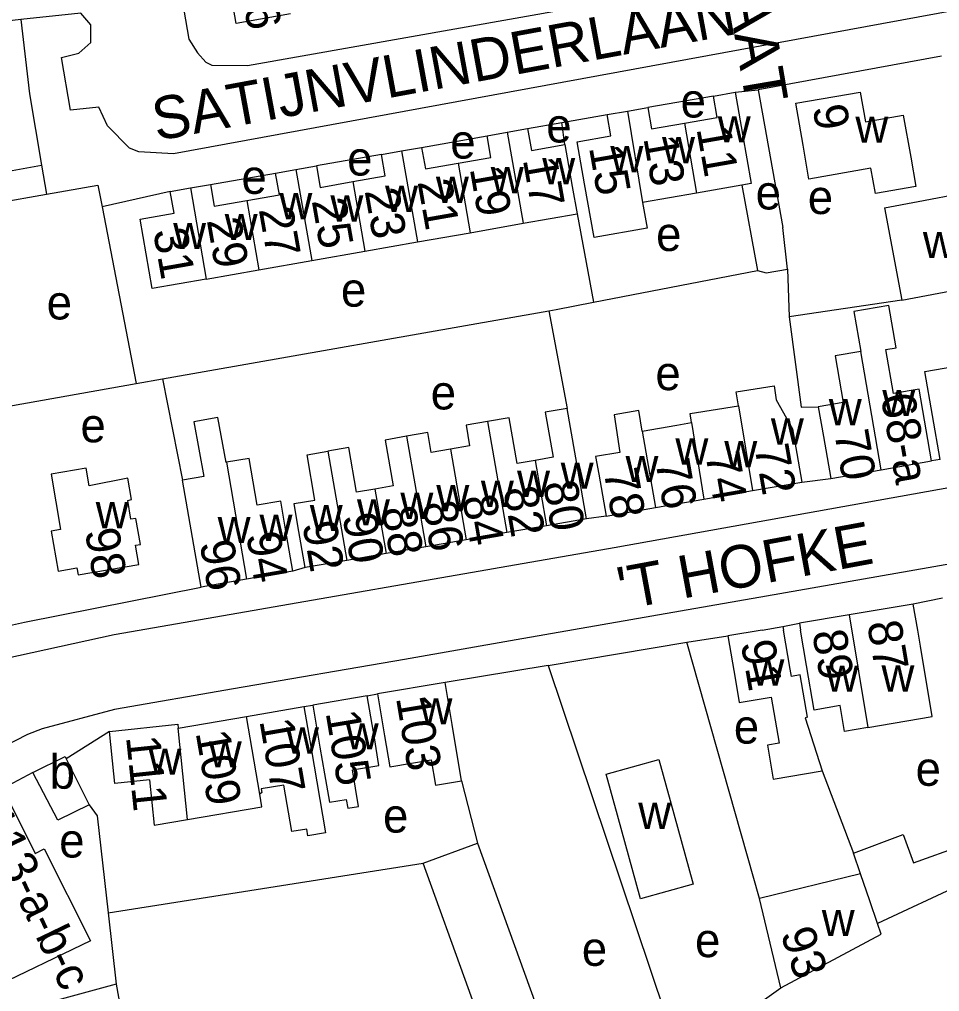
# Model space of a CAD drawing. Extents: x 162883 to 165538, y 383986 to 385172.
# Drawn here: x 164107.9 to 164216, y 384457.6 to 384571.7 of the extents above; entities that cross this region are included whole.
import ezdxf

# ---------------------------------------------------------------- set-up
doc = ezdxf.new("R2010")
doc.units = 0
for name, color, linetype in [('BLT_Basislijn', 7, 'Continuous'), ('BLT_Bebouwing', 7, 'Continuous'), ('BLT_Centroide', 7, 'Continuous'), ('BLT_Huisnummer', 7, 'Continuous'), ('BLT_Huisnummer_ tussenligend', 7, 'Continuous'), ('BLT_Huisnummer_reeks', 7, 'Continuous'), ('BLT_Onderverdeling_panden', 7, 'Continuous'), ('BLT_Straatnaam', 7, 'Continuous')]:
    doc.layers.add(name, color=color, linetype=linetype)

msp = doc.modelspace()

# ---------------------------------------------------------------- linework, layer by layer
at = {"layer": 'BLT_Basislijn'}
for p, q in [((164191.96, 384563.12), (164194.67, 384563.42)), ((164194.67, 384563.42), (164197.55, 384547.24)), ((164189.41, 384562.67), (164181.71, 384561.35)), ((164167.59, 384558.85), (164171.6, 384559.56)), ((164171.6, 384559.56), (164176.92, 384560.5)), ((164171.97, 384556.99), (164171.6, 384559.56)), ((164155.15, 384556.65), (164162.83, 384558.01)), ((164150.44, 384555.82), (164142.8, 384554.48)), ((164095.08, 384551.75), (164110.53, 384554.55)), ((164110.53, 384554.55), (164111.1, 384551.15)), ((164130.35, 384552.3), (164138, 384553.64)), ((164192.74, 384552.22), (164194.59, 384542.21)), ((164104.04, 384549.9), (164111.1, 384551.15)), ((164125.64, 384551.48), (164117.64, 384549.66)), ((164117.64, 384549.66), (164121.65, 384528.94)), ((164173.4, 384548.85), (164175.34, 384538.47)), ((164198.12, 384542.35), (164197.55, 384547.24)), ((164175.34, 384538.47), (164194.59, 384542.21)), ((164211.52, 384538.73), (164198.32, 384536.76)), ((164124.73, 384529.48), (164170.09, 384537.47)), ((164170.09, 384537.47), (164172.25, 384526)), ((164099.59, 384525.05), (164121.65, 384528.94)), ((164121.65, 384528.94), (164124.73, 384529.48)), ((164124.73, 384529.48), (164127.07, 384517.59)), ((164177.77, 384509.68), (164257.53, 384523.99)), ((164216.04, 384520.04), (164215.02, 384519.85)), ((164199.79, 384517.38), (164203.2, 384517.79)), ((164176.8, 384513.38), (164174.5, 384513.06)), ((164121.99, 384500), (164177.77, 384509.68)), ((164141.48, 384507.33), (164140.04, 384506.91)), ((164216.31, 384503.73), (164212.88, 384503.06)), ((164197.58, 384500.41), (164199.5, 384500.8)), ((164186.27, 384498.57), (164191.09, 384499.31)), ((164170, 384495.85), (164186.27, 384498.57)), ((164194.81, 384468.52), (164186.27, 384498.57)), ((164170, 384495.85), (164157.92, 384493.85)), ((164170, 384495.85), (164185.54, 384449.6)), ((164148.76, 384492.29), (164149.97, 384492.53)), ((164141.33, 384491.03), (164142.36, 384491.21)), ((164118.51, 384488.11), (164113.41, 384484.91)), ((164109.52, 384483.28), (164105.99, 384481.43)), ((164202.17, 384483.5), (164205.85, 384473.82)), ((164159.83, 384482.31), (164161.7, 384474.98)), ((164118.34, 384466.81), (164155.34, 384472.63)), ((164119.29, 384458.45), (164121.6, 384445.67)), ((164185.54, 384449.6), (164197.32, 384458.02))]:
    msp.add_line(p, q, dxfattribs=at)
for points in [[(164124.37, 384589.37), (164127.82, 384569.36), (164128.83, 384567.74), (164129.82, 384566.66), (164130.54, 384566.31), (164134.71, 384566.26), (164184.72, 384575.13), (164187.11, 384577.07), (164186.59, 384584.21), (164183.87, 384599.5)], [(164250.47, 384573.67), (164250.27, 384574.53), (164249.08, 384576.32), (164247.1, 384577.51), (164244.79, 384577.71), (164126.03, 384555.88), (164121.95, 384556.13), (164120.84, 384556.55), (164118.27, 384559.19), (164117.27, 384561.39), (164113.93, 384561.01), (164112.88, 384567.21), (164114.89, 384567.71), (164116.32, 384568.96), (164116.32, 384571.03), (164115.14, 384572.4), (164108.09, 384571.67)], [(164108.09, 384571.67), (164107.1, 384571.56), (164092.34, 384569.04)], [(164108.09, 384571.67), (164109.13, 384562.94), (164110.53, 384554.55)], [(164216.18, 384567.37), (164194.67, 384563.42)], [(164111.1, 384551.15), (164117.14, 384552.22), (164117.64, 384549.66)], [(164194.59, 384542.21), (164195.61, 384541.92), (164198.12, 384542.35)], [(164198.12, 384542.35), (164198.32, 384536.76)], [(164170.09, 384537.47), (164170.93, 384537.61), (164175.34, 384538.47)], [(164198.32, 384536.76), (164199.71, 384526.16), (164201.72, 384526.21)], [(164259.36, 384514.9), (164246.89, 384512.98), (164214.63, 384507.32), (164195.63, 384504), (164166.27, 384498.87), (164153.15, 384496.57), (164133.08, 384493.12), (164119.1, 384490.68), (164110.6, 384488.4), (164108.86, 384487.76), (164097.58, 384481.96), (164089.42, 384477.7), (164083.48, 384473.7), (164079.44, 384470.87), (164074.54, 384465.16), (164073.61, 384463.51), (164073.36, 384461.62), (164073.79, 384459.86), (164077.68, 384451.03)], [(164104.26, 384500), (164108.52, 384500.92), (164129.25, 384505.03)], [(164082, 384484.15), (164106.2, 384496.66), (164119.04, 384499.49), (164121.99, 384500)], [(164116.1, 384479.48), (164117.05, 384478.22), (164118.34, 384466.81)], [(164118.34, 384466.81), (164119.29, 384458.45)], [(164119.29, 384458.45), (164105.77, 384454.79)]]:
    msp.add_lwpolyline(points, dxfattribs=at)
at = {"layer": 'BLT_Bebouwing'}
for p, q in [((164189.41, 384562.67), (164191.96, 384563.12)), ((164176.92, 384560.5), (164179.32, 384560.92)), ((164179.32, 384560.92), (164181.71, 384561.35)), ((164162.83, 384558.01), (164165.21, 384558.43)), ((164165.21, 384558.43), (164167.59, 384558.85)), ((164150.44, 384555.82), (164152.79, 384556.23)), ((164152.79, 384556.23), (164155.15, 384556.65)), ((164138, 384553.64), (164140.4, 384554.06)), ((164140.4, 384554.06), (164142.8, 384554.48)), ((164125.64, 384551.48), (164128, 384551.89)), ((164128, 384551.89), (164130.35, 384552.3)), ((164192.74, 384552.22), (164187.44, 384551.29)), ((164187.44, 384551.29), (164181.1, 384550.18)), ((164167.09, 384547.74), (164173.4, 384548.85)), ((164160.87, 384546.64), (164167.09, 384547.74)), ((164154.67, 384545.56), (164160.87, 384546.64)), ((164148.49, 384544.47), (164154.67, 384545.56)), ((164142.27, 384543.38), (164148.49, 384544.47)), ((164136.05, 384542.29), (164142.27, 384543.38)), ((164129.87, 384541.2), (164136.05, 384542.29)), ((164209.11, 384518.82), (164215.02, 384519.85)), ((164203.2, 384517.79), (164209.11, 384518.82)), ((164194.01, 384516.37), (164199.79, 384517.38)), ((164188.29, 384515.38), (164194.01, 384516.37)), ((164182.62, 384514.39), (164188.29, 384515.38)), ((164176.8, 384513.38), (164182.62, 384514.39)), ((164174.5, 384513.06), (164169.81, 384512.25)), ((164169.81, 384512.25), (164165.17, 384511.44)), ((164160.38, 384510.61), (164155.63, 384509.79)), ((164165.17, 384511.44), (164160.38, 384510.61)), ((164155.63, 384509.79), (164150.98, 384508.98)), ((164150.98, 384508.98), (164146.38, 384508.18)), ((164146.38, 384508.18), (164141.48, 384507.33)), ((164134.61, 384505.96), (164129.25, 384505.03)), ((164140.04, 384506.91), (164134.61, 384505.96)), ((164212.88, 384503.06), (164205.33, 384501.79)), ((164213.4, 384500), (164212.88, 384503.06)), ((164205.33, 384501.79), (164199.5, 384500.8)), ((164195.15, 384500), (164197.58, 384500.41)), ((164197.58, 384500.41), (164197.65, 384500)), ((164199.5, 384500.8), (164199.63, 384500)), ((164195.15, 384500), (164191.09, 384499.31)), ((164157.92, 384493.85), (164149.97, 384492.53)), ((164148.76, 384492.29), (164142.36, 384491.21)), ((164134.59, 384489.87), (164141.33, 384491.03)), ((164126.58, 384488.5), (164134.59, 384489.87)), ((164113.41, 384484.91), (164116.1, 384479.48)), ((164159.83, 384482.31), (164159.85, 384482.31)), ((164212.9, 384472.68), (164223.58, 384476.55)), ((164205.85, 384473.82), (164211.69, 384476.01)), ((164211.69, 384476.01), (164212.9, 384472.68)), ((164155.34, 384472.63), (164161.7, 384474.98)), ((164206.66, 384471.38), (164205.85, 384473.82)), ((164222.29, 384471.93), (164208.68, 384465.56)), ((164206.66, 384471.38), (164194.81, 384468.52)), ((164197.32, 384458.02), (164194.81, 384468.52))]:
    msp.add_line(p, q, dxfattribs=at)
for points in [[(164139.75, 384572.31), (164133.38, 384571.21), (164131.86, 384579.98)], [(164191.96, 384563.12), (164192.82, 384558.2), (164193.84, 384552.42), (164192.74, 384552.22)], [(164213.17, 384552.06), (164208.43, 384551.24), (164207.91, 384554.21), (164200.63, 384552.94), (164199.94, 384556.91), (164199.08, 384561.84), (164206.65, 384563.14), (164207.26, 384559.65), (164211.7, 384560.42)], [(164186, 384559.5), (164189.84, 384560.17), (164189.41, 384562.67)], [(164181.71, 384561.35), (164182.15, 384558.82), (164186, 384559.5)], [(164181.1, 384550.18), (164181.63, 384547.16), (164175.4, 384546.06), (164174.29, 384552.39), (164173.43, 384557.3), (164177.36, 384557.99), (164176.92, 384560.5)], [(164211.7, 384560.42), (164212.57, 384555.5), (164213.17, 384552.06)], [(164167.59, 384558.85), (164168.04, 384556.3), (164171.97, 384556.99)], [(164159.43, 384554.81), (164163.27, 384555.48), (164162.83, 384558.01)], [(164155.15, 384556.65), (164155.59, 384554.13), (164159.43, 384554.81)], [(164171.97, 384556.99), (164172.84, 384552.07), (164173.4, 384548.85)], [(164147.06, 384552.63), (164150.88, 384553.3), (164150.44, 384555.82)], [(164142.8, 384554.48), (164143.24, 384551.96), (164147.06, 384552.63)], [(164134.62, 384550.42), (164138.45, 384551.09), (164138, 384553.64)], [(164130.35, 384552.3), (164130.8, 384549.74), (164134.62, 384550.42)], [(164129.87, 384541.2), (164123.52, 384540.08), (164122.09, 384548.21), (164126.09, 384548.92), (164125.64, 384551.48)], [(164213.45, 384550.29), (164218.83, 384551.3)], [(164209.49, 384549.54), (164213.45, 384550.29)], [(164209.49, 384549.54), (164211.52, 384538.73)], [(164211.52, 384538.73), (164220.86, 384540.49)], [(164215.02, 384519.85), (164213.56, 384528.27), (164210.57, 384527.75), (164209.67, 384532.92), (164210.87, 384533.13), (164210, 384538.09), (164205.88, 384537.38), (164206.7, 384532.69)], [(164206.7, 384532.69), (164203.7, 384532.17), (164204.65, 384526.72), (164201.72, 384526.21)], [(164216.04, 384520.04), (164214.24, 384530.34), (164222.86, 384531.83), (164223.23, 384529.7), (164225.74, 384530.14), (164226.31, 384526.9), (164227.16, 384521.97)], [(164192.35, 384526.32), (164192.09, 384527.95), (164196.53, 384528.66), (164196.79, 384527.02), (164198.7, 384523.64), (164198.93, 384522.3), (164199.79, 384517.38)], [(164172.25, 384526), (164169.67, 384525.56), (164170.59, 384520.28), (164168.48, 384519.91)], [(164174.5, 384513.06), (164173.64, 384517.99), (164172.25, 384526)], [(164181.06, 384523.36), (164180.64, 384525.76), (164177.77, 384525.26), (164178.43, 384520.85), (164175.58, 384520.36), (164175.94, 384518.31), (164176.8, 384513.38)], [(164186.82, 384524.36), (164186.68, 384525.42), (164192.35, 384526.32)], [(164201.72, 384526.21), (164202.34, 384522.72), (164203.2, 384517.79)], [(164132.26, 384519.7), (164132.2, 384519.68), (164131.21, 384524.96), (164128.41, 384524.46), (164129.6, 384518.03), (164127.07, 384517.59)], [(164162.9, 384524.48), (164160.37, 384524.04), (164160.79, 384521.63), (164158.54, 384521.24)], [(164168.48, 384519.91), (164166.37, 384519.55), (164165.43, 384524.92), (164162.9, 384524.48)], [(164185.13, 384524.06), (164186.82, 384524.36)], [(164158.54, 384521.24), (164156.28, 384520.85), (164155.87, 384523.18), (164153.38, 384522.75)], [(164181.06, 384523.36), (164185.13, 384524.06)], [(164153.38, 384522.75), (164150.89, 384522.31), (164151.83, 384516.93), (164149.67, 384516.55)], [(164141.48, 384507.33), (164140.63, 384512.25), (164140.18, 384514.84), (164142.63, 384515.26), (164141.7, 384520.59), (164144.15, 384521.01)], [(164149.67, 384516.55), (164147.51, 384516.18), (164146.59, 384521.44), (164144.15, 384521.01)], [(164140.04, 384506.91), (164139.18, 384511.83), (164138.61, 384515.14), (164135.85, 384514.66), (164134.89, 384520.15), (164132.26, 384519.7)], [(164121.61, 384513.11), (164121.03, 384513.01), (164120.65, 384515.23), (164121.08, 384515.31), (164120.65, 384517.82), (164116.12, 384516.95), (164115.76, 384519.01), (164111.64, 384518.29), (164112.77, 384511.82), (164111.64, 384511.62), (164112.46, 384506.93), (164114.68, 384507.32), (164114.83, 384506.47), (164121.96, 384507.71), (164121.57, 384509.95), (164122.14, 384510.05), (164121.61, 384513.11)], [(164129.25, 384505.03), (164128.4, 384509.96), (164127.07, 384517.59)], [(164191.09, 384499.31), (164191.99, 384494.14), (164192.44, 384491.5), (164196.21, 384492.15), (164197.14, 384486.74), (164195.75, 384486.5), (164196.44, 384482.51)], [(164200.46, 384489.77), (164199.6, 384494.75), (164198.57, 384494.57), (164198.42, 384495.43), (164197.65, 384500)], [(164207.55, 384488.57), (164204.82, 384488.1), (164204.3, 384491.15), (164201.24, 384490.62), (164200.35, 384495.84), (164199.63, 384500)], [(164207.55, 384488.57), (164215.11, 384489.85), (164213.72, 384498.1), (164213.4, 384500)], [(164159.85, 384482.31), (164158.75, 384488.92), (164157.92, 384493.85)], [(164142.36, 384491.21), (164143.19, 384486.28), (164143.75, 384483.15), (164144.34, 384479.8), (164146.31, 384480.13), (164146.48, 384479.1), (164147.74, 384479.31), (164147.02, 384483.6), (164150.14, 384484.13), (164149.6, 384487.36), (164148.76, 384492.29)], [(164149.97, 384492.53), (164150.79, 384487.6), (164151.4, 384483.94), (164156.29, 384484.76), (164156.78, 384481.81), (164159.85, 384482.31)], [(164141.33, 384491.03), (164142.18, 384486.1), (164143.87, 384476.21), (164141.81, 384475.86), (164141.68, 384476.65), (164139.92, 384476.35), (164138.98, 384481.82), (164136.31, 384481.36), (164136.38, 384480.95), (164136.15, 384480.76)], [(164118.51, 384488.11), (164126.51, 384488.95), (164126.58, 384488.5)], [(164200.46, 384489.77), (164200.17, 384489.72), (164202.17, 384483.5)], [(164123.21, 384482.43), (164119.15, 384481.98), (164119.03, 384483.14), (164118.51, 384488.11)], [(164109.52, 384483.28), (164113.29, 384485.15), (164113.41, 384484.91)], [(164184.33, 384479.99), (164187.03, 384470.18), (164180.84, 384468.48), (164178.14, 384478.29), (164176.82, 384483.11), (164183.01, 384484.82), (164184.33, 384479.99)], [(164116.1, 384479.48), (164112.45, 384477.69), (164109.52, 384483.28)], [(164123.21, 384482.43), (164123.74, 384477.1), (164127.67, 384477.77)], [(164105.99, 384481.43), (164109.76, 384473.79), (164110.83, 384474.32), (164116.26, 384463.55), (164104.39, 384457.82)], [(164127.67, 384477.77), (164136.41, 384479.27), (164136.15, 384480.76)], [(164161.7, 384474.98), (164175.9, 384435.72), (164173.36, 384434.8), (164176.79, 384425.34), (164164.32, 384420.83), (164165.94, 384416.33), (164159.44, 384414.11)], [(164159.24, 384419), (164161.7, 384430.15), (164165.87, 384441.28), (164165.91, 384443.39), (164155.34, 384472.63)], [(164197.32, 384458.02), (164209.12, 384464.3), (164208.68, 384465.56)]]:
    msp.add_lwpolyline(points, dxfattribs=at)
at = {"layer": 'BLT_Onderverdeling_panden'}
for p, q in [((164179.32, 384560.92), (164181.1, 384550.18)), ((164165.21, 384558.43), (164167.09, 384547.74)), ((164186, 384559.5), (164187.44, 384551.29)), ((164152.79, 384556.23), (164154.67, 384545.56)), ((164140.4, 384554.06), (164142.27, 384543.38)), ((164159.43, 384554.81), (164160.87, 384546.64)), ((164128, 384551.89), (164129.87, 384541.2)), ((164147.06, 384552.63), (164148.49, 384544.47)), ((164134.62, 384550.42), (164136.05, 384542.29)), ((164209.11, 384518.82), (164206.7, 384532.69)), ((164192.35, 384526.32), (164194.01, 384516.37)), ((164162.9, 384524.48), (164165.17, 384511.44)), ((164186.82, 384524.36), (164188.29, 384515.38)), ((164181.06, 384523.36), (164182.62, 384514.39)), ((164153.38, 384522.75), (164155.63, 384509.79)), ((164144.15, 384521.01), (164146.38, 384508.18)), ((164158.54, 384521.24), (164160.38, 384510.61)), ((164132.26, 384519.7), (164134.61, 384505.96)), ((164168.48, 384519.91), (164169.81, 384512.25)), ((164149.67, 384516.55), (164150.98, 384508.98)), ((164205.33, 384501.79), (164207.55, 384488.57)), ((164136.15, 384480.76), (164134.59, 384489.87)), ((164127.67, 384477.77), (164126.58, 384488.5)), ((164196.44, 384482.51), (164202.17, 384483.5)), ((164208.68, 384465.56), (164207.76, 384468.22))]:
    msp.add_line(p, q, dxfattribs=at)
msp.add_lwpolyline([(164207.76, 384468.22), (164206.66, 384471.38)], dxfattribs=at)

# ---------------------------------------------------------------- texts
at = {"layer": 'BLT_Centroide'}
for s, p in [('e', (164185.56, 384560.16)), ('e', (164169.79, 384557.23)), ('w', (164189.92, 384557.23)), ('w', (164206.08, 384557.19)), ('e', (164158.52, 384555.34)), ('w', (164183.38, 384554.8)), ('e', (164146.41, 384553.35)), ('w', (164177.31, 384553.73)), ('w', (164169.31, 384552.33)), ('e', (164134, 384551.2)), ('w', (164163.27, 384551.27)), ('w', (164156.83, 384550.14)), ('w', (164150.86, 384549.08)), ('e', (164194.37, 384549.37)), ('e', (164200.49, 384548.83)), ('w', (164138.45, 384548.22)), ('w', (164144.44, 384547.95)), ('w', (164132.03, 384545.77)), ('w', (164125.98, 384544.72)), ('e', (164182.68, 384544.49)), ('w', (164214, 384543.66)), ('e', (164145.68, 384537.96)), ('e', (164111.13, 384536.46)), ('e', (164182.6, 384528.16)), ('e', (164156.22, 384525.9)), ('w', (164209.24, 384525.11)), ('w', (164202.96, 384524.05)), ('e', (164115.1, 384522.04)), ('w', (164196.16, 384521.78)), ('w', (164184.95, 384519.42)), ('w', (164190.69, 384519.11)), ('w', (164171.48, 384516.59)), ('w', (164179.09, 384517.38)), ('w', (164166.36, 384515.64)), ('w', (164162.11, 384514.46)), ('w', (164156.88, 384513.94)), ('w', (164147.56, 384512.28)), ('w', (164152.66, 384513.04)), ('w', (164116.89, 384511.95)), ('w', (164142.02, 384511.62)), ('w', (164131.2, 384510.21)), ('w', (164136.12, 384510.47)), ('w', (164193.87, 384493.48)), ('w', (164202.59, 384492.77)), ('w', (164209.14, 384492.79)), ('w', (164154.91, 384488.94)), ('w', (164146.25, 384486)), ('e', (164191.81, 384486.68)), ('w', (164139.23, 384485.5)), ('w', (164130.17, 384483.89)), ('b', (164111.48, 384481.39)), ('w', (164123.09, 384483.03)), ('e', (164213.15, 384481.73)), ('w', (164180.59, 384476.66)), ('e', (164150.62, 384476.24)), ('e', (164112.6, 384473.31)), ('w', (164202.13, 384464.09)), ('e', (164173.96, 384460.6)), ('e', (164187.25, 384461.62))]:
    msp.add_text(s, height=4, dxfattribs=at).set_placement(p)
at = {"layer": 'BLT_Huisnummer'}
for s, rotation, p in [('16', 279.8413, (164133.79, 384576.09)), ('9', 279.8692, (164201.04, 384561.37)), ('11', 279.9586, (164187.41, 384558.85)), ('15', 279.9586, (164174.79, 384556.65)), ('17', 279.9586, (164167.03, 384555.22)), ('21', 279.9586, (164154.66, 384552.62)), ('25', 279.9586, (164142.24, 384550.4)), ('31', 279.9586, (164123.61, 384546.85)), ('70', 279.856, (164203.59, 384523.19)), ('72', 279.856, (164194.22, 384521.51)), ('78', 279.8673, (164176.51, 384518.68)), ('80', 279.8673, (164169.41, 384517.24)), ('84', 279.8653, (164159.91, 384515.58)), ('88', 279.8569, (164150.45, 384514.25)), ('92', 279.856, (164141.14, 384512.48)), ('98', 279.8617, (164115.6, 384511.66)), ('96', 279.856, (164129.08, 384510.25)), ('94', 279.856, (164134.54, 384511.22)), ('87', 279.5929, (164207.44, 384500.83)), ('89', 279.7478, (164200.99, 384499.75)), ('91', 279.8013, (164192.61, 384498.53)), ('103', 279.451, (164152.13, 384492.06)), ('105', 279.451, (164143.87, 384490.32)), ('107', 279.7264, (164136.1, 384489.36)), ('109', 279.7264, (164128.61, 384487.97)), ('111', 276.0048, (164120.44, 384487.47)), ('93', 288.3189, (164197.25, 384464.41))]:
    msp.add_text(s, height=4, rotation=rotation, dxfattribs=at).set_placement(p)
at = {"layer": 'BLT_Huisnummer_ tussenligend'}
for s, rotation, p in [('13', 279.9586, (164181.18, 384557.74)), ('19', 279.9586, (164160.79, 384554.17)), ('23', 279.9586, (164148.45, 384551.56)), ('27', 279.9586, (164136.02, 384549.38)), ('29', 279.9586, (164129.92, 384548.1)), ('74', 279.8599, (164188.45, 384520.64)), ('76', 279.8599, (164182.58, 384519.81)), ('82', 279.8653, (164164.73, 384516.57)), ('86', 279.8569, (164155.22, 384514.86)), ('90', 279.856, (164145.85, 384513.43))]:
    msp.add_text(s, height=4, rotation=rotation, dxfattribs=at).set_placement(p)
at = {"layer": 'BLT_Huisnummer_reeks'}
for s, rotation, p in [('68-a', 279.8675, (164209.04, 384527.5)), ('113-a-b-c', 295.7588, (164103.04, 384478.05))]:
    msp.add_text(s, height=4, rotation=rotation, dxfattribs=at).set_placement(p)
at = {"layer": 'BLT_Straatnaam'}
for s, rotation, p in [('KUIFVLINDERSTRAAT', 279.6883, (164181.4, 384631.11)), ('SATIJNVLINDERLAAN', 10.4364, (164124.03, 384557.41)), ("'T HOFKE", 10.483, (164178.67, 384502.37))]:
    msp.add_text(s, height=5, rotation=rotation, dxfattribs=at).set_placement(p)

doc.saveas('drawing.dxf')
